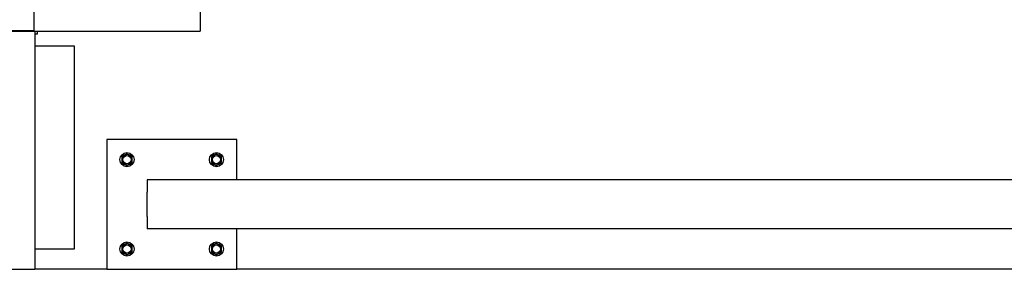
# Model space of a CAD drawing. Header units: inches. Extents: x 24 to 1128, y -58 to 748.
# Tile 611 of 656: x 567.79 to 598.07, y 563.44 to 571.12. Entities that reach past the tile are written whole.
import ezdxf

# ---------------------------------------------------------------- set-up
doc = ezdxf.new("R2010")
doc.units = ezdxf.units.IN
doc.header["$LTSCALE"] = 32
doc.header["$MEASUREMENT"] = 0
doc.layers.add('Visible (ANSI)', color=7, linetype='Continuous', lineweight=30)

msp = doc.modelspace()

# ---------------------------------------------------------------- linework, layer by layer
at = {"layer": 'Visible (ANSI)'}
for p, q in [((568.24313, 570.78978), (568.24313, 679.33978)), ((573.34313, 572.68978), (573.34313, 570.76978)), ((507.34313, 570.76978), (573.34313, 570.76978)), ((512.44313, 570.78978), (568.24313, 570.78978)), ((568.26313, 570.76978), (568.26313, 563.43978)), ((568.26313, 570.68978), (568.34313, 570.68978)), ((568.34313, 570.68978), (568.34313, 570.76978)), ((568.26313, 570.31478), (569.46813, 570.31478)), ((569.46813, 570.31478), (569.46813, 564.06478)), ((574.46813, 567.43978), (570.46813, 567.43978)), ((570.46813, 567.43978), (570.46813, 563.43978)), ((574.46813, 566.18978), (574.46813, 567.43978)), ((571.01513, 566.94988), (570.93713, 566.90485)), ((570.93713, 566.90485), (570.93713, 566.81478)), ((571.09313, 566.99491), (571.01513, 566.94988)), ((571.17113, 566.94988), (571.09313, 566.99491)), ((571.24913, 566.90485), (571.17113, 566.94988)), ((571.24913, 566.81478), (571.24913, 566.90485)), ((573.76513, 566.94988), (573.68713, 566.90485)), ((573.68713, 566.90485), (573.68713, 566.81478)), ((573.84313, 566.99491), (573.76513, 566.94988)), ((573.92113, 566.94988), (573.84313, 566.99491)), ((573.99913, 566.90485), (573.92113, 566.94988)), ((573.99913, 566.81478), (573.99913, 566.90485)), ((570.93713, 566.81478), (570.93713, 566.72471)), ((570.93713, 566.72471), (571.01513, 566.67968)), ((571.01513, 566.67968), (571.09313, 566.63465)), ((571.09313, 566.63465), (571.17113, 566.67968)), ((571.17113, 566.67968), (571.24913, 566.72471)), ((571.24913, 566.72471), (571.24913, 566.81478)), ((573.68713, 566.81478), (573.68713, 566.72471)), ((573.68713, 566.72471), (573.76513, 566.67968)), ((573.76513, 566.67968), (573.84313, 566.63465)), ((573.84313, 566.63465), (573.92113, 566.67968)), ((573.92113, 566.67968), (573.99913, 566.72471)), ((573.99913, 566.72471), (573.99913, 566.81478)), ((601.95163, 566.18978), (571.71813, 566.18978)), ((571.71813, 566.18978), (571.71813, 565.81478)), ((571.71813, 565.06478), (571.71813, 565.81478)), ((571.71813, 565.06478), (571.71813, 564.68978)), ((601.95163, 564.68978), (571.71813, 564.68978)), ((574.46813, 563.43978), (574.46813, 564.68978)), ((571.01513, 564.19988), (570.93713, 564.15485)), ((570.93713, 564.15485), (570.93713, 564.06478)), ((571.09313, 564.24491), (571.01513, 564.19988)), ((571.17113, 564.19988), (571.09313, 564.24491)), ((571.24913, 564.15485), (571.17113, 564.19988)), ((571.24913, 564.06478), (571.24913, 564.15485)), ((573.76513, 564.19988), (573.68713, 564.15485)), ((573.68713, 564.15485), (573.68713, 564.06478)), ((573.84313, 564.24491), (573.76513, 564.19988)), ((573.92113, 564.19988), (573.84313, 564.24491)), ((573.99913, 564.15485), (573.92113, 564.19988)), ((573.99913, 564.06478), (573.99913, 564.15485)), ((569.46813, 564.06478), (568.26313, 564.06478)), ((570.93713, 564.06478), (570.93713, 563.97471)), ((570.93713, 563.97471), (571.01513, 563.92968)), ((571.01513, 563.92968), (571.09313, 563.88465)), ((571.09313, 563.88465), (571.17113, 563.92968)), ((571.17113, 563.92968), (571.24913, 563.97471)), ((571.24913, 563.97471), (571.24913, 564.06478)), ((573.68713, 564.06478), (573.68713, 563.97471)), ((573.68713, 563.97471), (573.76513, 563.92968)), ((573.76513, 563.92968), (573.84313, 563.88465)), ((573.84313, 563.88465), (573.92113, 563.92968)), ((573.92113, 563.92968), (573.99913, 563.97471)), ((573.99913, 563.97471), (573.99913, 564.06478)), ((567.34313, 563.43978), (568.26313, 563.43978)), ((570.46813, 563.43978), (568.26313, 563.43978)), ((570.46813, 563.43978), (574.46813, 563.43978)), ((599.20163, 563.43978), (574.46813, 563.43978))]:
    msp.add_line(p, q, dxfattribs=at)
for centre, radius in [((571.09313, 566.81478), 0.216), ((571.09313, 566.81478), 0.1248), ((573.84313, 566.81478), 0.216), ((573.84313, 566.81478), 0.1248), ((571.09313, 564.06478), 0.216), ((571.09313, 564.06478), 0.1248), ((573.84313, 564.06478), 0.216), ((573.84313, 564.06478), 0.1248)]:
    msp.add_circle(centre, radius, dxfattribs=at)
for centre, start, end in [((571.09313, 566.81478), 120, 180), ((571.09313, 566.81478), 60, 120), ((571.09313, 566.81478), 0, 60), ((573.84313, 566.81478), 120, 180), ((573.84313, 566.81478), 60, 120), ((573.84313, 566.81478), 0, 60), ((571.09313, 566.81478), 180, 240), ((571.09313, 566.81478), 240, 300), ((571.09313, 566.81478), 300, 0), ((573.84313, 566.81478), 180, 240), ((573.84313, 566.81478), 240, 300), ((573.84313, 566.81478), 300, 0), ((571.09313, 564.06478), 120, 180), ((571.09313, 564.06478), 60, 120), ((571.09313, 564.06478), 0, 60), ((573.84313, 564.06478), 120, 180), ((573.84313, 564.06478), 60, 120), ((573.84313, 564.06478), 0, 60), ((571.09313, 564.06478), 180, 240), ((571.09313, 564.06478), 240, 300), ((571.09313, 564.06478), 300, 0), ((573.84313, 564.06478), 180, 240), ((573.84313, 564.06478), 240, 300), ((573.84313, 564.06478), 300, 0)]:
    msp.add_arc(centre, 0.156, start, end, dxfattribs=at)

doc.saveas('drawing.dxf')
